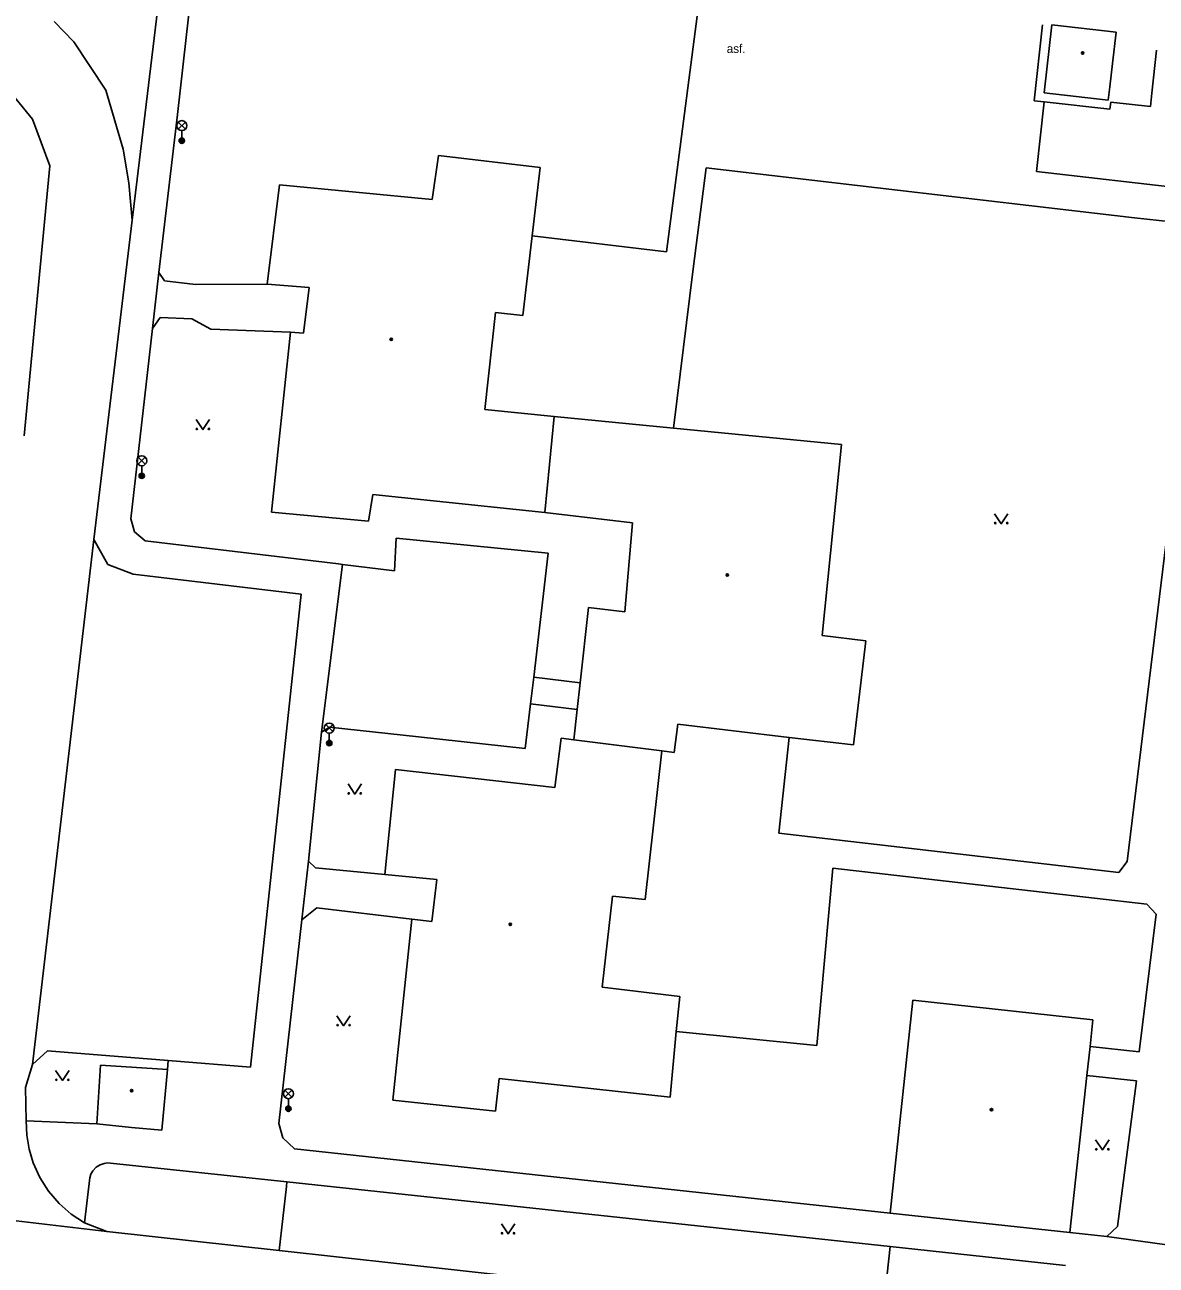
# Model space of a CAD drawing. Extents: x -595546 to -593986, y -1160845 to -1159202.
# Drawn here: x -594564.3 to -594479.9, y -1160102 to -1160009.5 of the extents above; entities that cross this region are included whole.
import ezdxf

# ---------------------------------------------------------------- set-up
doc = ezdxf.new("R2010")
doc.units = 0
for name, color, linetype in [('Level 33', 7, 'Continuous'), ('Level 36', 7, 'Continuous'), ('Level 39', 7, 'Continuous'), ('Specificka linie pasportu komunikaci', 7, 'Continuous'), ('TM - budovy zdene_ betonove - VP', 7, 'Continuous'), ('TM - chodniky - VP', 7, 'Continuous'), ('TM - komunikace - VP', 7, 'Continuous'), ('TM - popis povrchu', 7, 'Continuous'), ('TM - rozhrani ploch obecne - VP', 7, 'Continuous')]:
    doc.layers.add(name, color=color, linetype=linetype)

msp = doc.modelspace()

# ---------------------------------------------------------------- linework, layer by layer
at = {"layer": 'Level 33'}
for p, q in [((-594552.895, -1160017.25), (-594552.365, -1160016.72)), ((-594552.895, -1160016.72), (-594552.365, -1160017.25)), ((-594552.63, -1160017.36), (-594552.63, -1160018.11)), ((-594555.885, -1160042.26), (-594555.355, -1160041.73)), ((-594555.885, -1160041.73), (-594555.355, -1160042.26)), ((-594555.62, -1160042.37), (-594555.62, -1160043.12)), ((-594541.895, -1160062.21), (-594541.365, -1160061.68)), ((-594541.895, -1160061.68), (-594541.365, -1160062.21)), ((-594541.63, -1160062.32), (-594541.63, -1160063.07)), ((-594544.945, -1160089.5), (-594544.415, -1160088.97)), ((-594544.945, -1160088.97), (-594544.415, -1160089.5)), ((-594544.68, -1160089.61), (-594544.68, -1160090.36))]:
    msp.add_line(p, q, dxfattribs=at)
for centre, radius in [((-594552.63, -1160016.985), 0.375), ((-594552.63, -1160018.11), 0.2), ((-594552.63, -1160018.11), 0.145), ((-594552.63, -1160018.11), 0.0876), ((-594555.62, -1160041.995), 0.375), ((-594555.62, -1160043.12), 0.2), ((-594555.62, -1160043.12), 0.145), ((-594555.62, -1160043.12), 0.0876), ((-594541.63, -1160061.945), 0.375), ((-594541.63, -1160063.07), 0.2), ((-594541.63, -1160063.07), 0.145), ((-594541.63, -1160063.07), 0.0876), ((-594544.68, -1160089.235), 0.375), ((-594544.68, -1160090.36), 0.2), ((-594544.68, -1160090.36), 0.145), ((-594544.68, -1160090.36), 0.0876)]:
    msp.add_circle(centre, radius, dxfattribs=at)
at = {"layer": 'Level 36'}
for points in [[(-594551.56, -1160038.92), (-594551.06, -1160039.67), (-594550.56, -1160038.92)], [(-594492, -1160045.95), (-594491.5, -1160046.7), (-594491, -1160045.95)], [(-594540.23, -1160066.12), (-594539.73, -1160066.87), (-594539.23, -1160066.12)], [(-594541.06, -1160083.42), (-594540.56, -1160084.17), (-594540.06, -1160083.42)], [(-594562.04, -1160087.5), (-594561.54, -1160088.25), (-594561.04, -1160087.5)], [(-594484.46, -1160092.68), (-594483.96, -1160093.43), (-594483.46, -1160092.68)], [(-594528.79, -1160098.95), (-594528.29, -1160099.7), (-594527.79, -1160098.95)]]:
    msp.add_lwpolyline(points, dxfattribs=at)
for centre in [(-594551.51, -1160039.62), (-594550.611, -1160039.62), (-594491.95, -1160046.65), (-594491.051, -1160046.65), (-594540.18, -1160066.82), (-594539.281, -1160066.82), (-594541.01, -1160084.12), (-594540.111, -1160084.12), (-594561.99, -1160088.2), (-594561.091, -1160088.2), (-594484.41, -1160093.38), (-594483.511, -1160093.38), (-594528.74, -1160099.65), (-594527.841, -1160099.65)]:
    msp.add_circle(centre, 0.05, dxfattribs=at)
at = {"layer": 'Level 39'}
for centre, radius in [((-594485.43, -1160011.57), 0.09), ((-594485.43, -1160011.57), 0.0398), ((-594537.01, -1160032.93), 0.09), ((-594537.01, -1160032.93), 0.0398), ((-594511.94, -1160050.52), 0.09), ((-594511.94, -1160050.52), 0.0398), ((-594528.13, -1160076.6), 0.09), ((-594528.13, -1160076.6), 0.0398), ((-594556.37, -1160089), 0.09), ((-594556.37, -1160089), 0.0398), ((-594492.23, -1160090.43), 0.09), ((-594492.23, -1160090.43), 0.0398)]:
    msp.add_circle(centre, radius, dxfattribs=at)
at = {"layer": 'Specificka linie pasportu komunikaci'}
for points in [[(-594559.19, -1160047.87), (-594563.76, -1160087.06)], [(-594542.21, -1160062.26), (-594540.64, -1160049.74)], [(-594543.67, -1160076.25), (-594543.18, -1160071.88)], [(-594544.79, -1160095.82), (-594544.83, -1160096.17), (-594545.36, -1160100.94)], [(-594577.27, -1160097.28), (-594558.22, -1160099.52)], [(-594478.42, -1160100.61), (-594483.62, -1160099.9)], [(-594486.7, -1160102.07), (-594499.79, -1160100.64)]]:
    msp.add_lwpolyline(points, dxfattribs=at)
at = {"layer": 'TM - budovy zdene_ betonove - VP'}
for points in [[(-594488.31, -1160014.54), (-594487.72, -1160009.47)], [(-594487.72, -1160009.47), (-594482.93, -1160010.02)], [(-594482.93, -1160010.02), (-594483.2, -1160012.35)], [(-594483.2, -1160012.35), (-594483.4, -1160014.1)], [(-594483.4, -1160014.1), (-594483.52, -1160015.09)], [(-594483.52, -1160015.09), (-594488.31, -1160014.54)], [(-594533.95, -1160022.5), (-594533.49, -1160019.22)], [(-594533.49, -1160019.22), (-594525.9, -1160020.11)], [(-594525.9, -1160020.11), (-594526.49, -1160025.22)], [(-594546.25, -1160028.82), (-594545.35, -1160021.4)], [(-594545.35, -1160021.4), (-594533.95, -1160022.5)], [(-594526.49, -1160025.22), (-594527.18, -1160031.16)], [(-594543.14, -1160029.06), (-594546.25, -1160028.82)], [(-594543.56, -1160032.48), (-594543.14, -1160029.06)], [(-594529.23, -1160030.93), (-594530.03, -1160038.18)], [(-594527.18, -1160031.16), (-594529.23, -1160030.93)], [(-594545.94, -1160045.84), (-594544.52, -1160032.4)], [(-594544.52, -1160032.4), (-594543.56, -1160032.48)], [(-594530.03, -1160038.18), (-594524.85, -1160038.69)], [(-594524.85, -1160038.69), (-594525.55, -1160045.85)], [(-594524.85, -1160038.69), (-594515.96, -1160039.56)], [(-594515.96, -1160039.56), (-594503.42, -1160040.79)], [(-594503.42, -1160040.79), (-594504.87, -1160055.05)], [(-594538.39, -1160044.51), (-594538.7, -1160046.51)], [(-594525.55, -1160045.85), (-594538.39, -1160044.51)], [(-594538.7, -1160046.51), (-594545.94, -1160045.84)], [(-594519, -1160046.63), (-594525.55, -1160045.85)], [(-594519.59, -1160053.26), (-594519, -1160046.63)], [(-594522.92, -1160058.57), (-594522.3, -1160052.96)], [(-594522.3, -1160052.96), (-594519.59, -1160053.26)], [(-594504.87, -1160055.05), (-594501.6, -1160055.44)], [(-594501.6, -1160055.44), (-594502.53, -1160063.19)], [(-594523.14, -1160060.56), (-594522.92, -1160058.57)], [(-594523.39, -1160062.82), (-594523.14, -1160060.56)], [(-594515.64, -1160061.65), (-594515.89, -1160063.77)], [(-594507.33, -1160062.64), (-594515.64, -1160061.65)], [(-594524.81, -1160066.39), (-594524.34, -1160062.7)], [(-594524.34, -1160062.7), (-594523.39, -1160062.82)], [(-594523.39, -1160062.82), (-594516.83, -1160063.65)], [(-594502.53, -1160063.19), (-594507.33, -1160062.64)], [(-594516.83, -1160063.65), (-594518.06, -1160074.73)], [(-594515.89, -1160063.77), (-594516.83, -1160063.65)], [(-594537.48, -1160072.88), (-594536.68, -1160065.04)], [(-594536.68, -1160065.04), (-594524.81, -1160066.39)], [(-594533.6, -1160073.25), (-594537.48, -1160072.88)], [(-594533.99, -1160076.38), (-594533.6, -1160073.25)], [(-594520.5, -1160074.5), (-594521.26, -1160081.28)], [(-594518.06, -1160074.73), (-594520.5, -1160074.5)], [(-594536.9, -1160089.71), (-594535.47, -1160076.21)], [(-594535.47, -1160076.21), (-594533.99, -1160076.38)], [(-594521.26, -1160081.28), (-594515.48, -1160081.99)], [(-594515.48, -1160081.99), (-594515.76, -1160084.6)], [(-594499.78, -1160098.15), (-594498.09, -1160082.26)], [(-594498.09, -1160082.26), (-594484.67, -1160083.73)], [(-594484.67, -1160083.73), (-594484.88, -1160085.72)], [(-594515.76, -1160084.6), (-594516.19, -1160089.5)], [(-594484.88, -1160085.72), (-594485.12, -1160087.87)], [(-594558.97, -1160091.49), (-594558.7, -1160087.1)], [(-594558.7, -1160087.1), (-594553.7, -1160087.44)], [(-594553.7, -1160087.44), (-594554.11, -1160091.96)], [(-594528.95, -1160088.1), (-594529.24, -1160090.55)], [(-594516.19, -1160089.5), (-594528.95, -1160088.1)], [(-594485.12, -1160087.87), (-594486.39, -1160099.6)], [(-594529.24, -1160090.55), (-594536.9, -1160089.71)], [(-594556.39, -1160091.75), (-594558.97, -1160091.49)], [(-594554.11, -1160091.96), (-594556.39, -1160091.75)], [(-594486.39, -1160099.6), (-594499.78, -1160098.15)]]:
    msp.add_lwpolyline(points, dxfattribs=at)
at = {"layer": 'TM - chodniky - VP'}
for points in [[(-594553.26, -1159998.47), (-594555.97, -1160020.99)], [(-594551.31, -1160001.55), (-594552.95, -1160016.15)], [(-594513.86, -1160006.29), (-594516.47, -1160026.41)], [(-594479.91, -1160011.35), (-594480.26, -1160014.55)], [(-594480.26, -1160014.55), (-594480.37, -1160015.55)], [(-594488.31, -1160015.22), (-594488.88, -1160020.4)], [(-594483.4, -1160015.76), (-594488.31, -1160015.22)], [(-594483.33, -1160015.23), (-594483.4, -1160015.76)], [(-594480.37, -1160015.55), (-594483.33, -1160015.23)], [(-594552.95, -1160016.15), (-594554.34, -1160027.95)], [(-594513.52, -1160020.13), (-594514.48, -1160027.68)], [(-594481.56, -1160023.86), (-594513.52, -1160020.13)], [(-594488.88, -1160020.4), (-594477.61, -1160021.71)], [(-594555.97, -1160020.99), (-594556.32, -1160024.04)], [(-594476.97, -1160024.37), (-594481.56, -1160023.86)], [(-594516.47, -1160026.41), (-594526.49, -1160025.22)], [(-594553.91, -1160028.58), (-594554.34, -1160027.95)], [(-594514.48, -1160027.68), (-594515.96, -1160039.56)], [(-594551.61, -1160028.85), (-594553.91, -1160028.58)], [(-594546.25, -1160028.82), (-594551.61, -1160028.85)], [(-594554.24, -1160031.31), (-594554.82, -1160032.13)], [(-594551.89, -1160031.41), (-594554.24, -1160031.31)], [(-594550.47, -1160032.17), (-594551.89, -1160031.41)], [(-594554.82, -1160032.13), (-594556.44, -1160046.34)], [(-594544.52, -1160032.4), (-594550.47, -1160032.17)], [(-594482.1, -1160071.9), (-594478.69, -1160043.76)], [(-594556.44, -1160046.34), (-594556.17, -1160047.29)], [(-594556.17, -1160047.29), (-594555.37, -1160047.98)], [(-594555.37, -1160047.98), (-594540.95, -1160049.7)], [(-594536.63, -1160047.78), (-594536.77, -1160050.2)], [(-594525.29, -1160048.89), (-594536.63, -1160047.78)], [(-594526.38, -1160058.16), (-594525.29, -1160048.89)], [(-594540.64, -1160049.74), (-594540.95, -1160049.7)], [(-594536.77, -1160050.2), (-594540.64, -1160049.74)], [(-594522.92, -1160058.57), (-594526.38, -1160058.16)], [(-594526.62, -1160060.15), (-594527.01, -1160063.48)], [(-594523.14, -1160060.56), (-594526.62, -1160060.15)], [(-594542.21, -1160062.26), (-594543.18, -1160071.88)], [(-594541.61, -1160061.87), (-594542.21, -1160062.26)], [(-594534.97, -1160062.6), (-594541.61, -1160061.87)], [(-594527.01, -1160063.48), (-594534.97, -1160062.6)], [(-594507.33, -1160062.64), (-594508.09, -1160069.8)], [(-594508.09, -1160069.8), (-594482.72, -1160072.72)], [(-594542.66, -1160072.39), (-594543.18, -1160071.88)], [(-594537.48, -1160072.88), (-594542.66, -1160072.39)], [(-594505.25, -1160085.63), (-594504.06, -1160072.4)], [(-594504.06, -1160072.4), (-594480.65, -1160075.09)], [(-594482.72, -1160072.72), (-594482.1, -1160071.9)], [(-594480.65, -1160075.09), (-594479.95, -1160075.84)], [(-594542.56, -1160075.37), (-594543.67, -1160076.25)], [(-594535.47, -1160076.21), (-594542.56, -1160075.37)], [(-594479.95, -1160075.84), (-594481.21, -1160086.12)], [(-594543.67, -1160076.25), (-594545.38, -1160091.47)], [(-594515.76, -1160084.6), (-594505.25, -1160085.63)], [(-594481.21, -1160086.12), (-594484.88, -1160085.72)], [(-594553.7, -1160087.44), (-594553.64, -1160086.75)], [(-594481.42, -1160088.27), (-594485.12, -1160087.87)], [(-594481.42, -1160088.27), (-594482.84, -1160099.15)], [(-594564.24, -1160091.27), (-594558.97, -1160091.49)], [(-594545.38, -1160091.47), (-594545.1, -1160092.52)], [(-594545.1, -1160092.52), (-594544.23, -1160093.34)], [(-594544.23, -1160093.34), (-594499.78, -1160098.15)], [(-594559.48, -1160095.52), (-594559.41, -1160095.25), (-594559.27, -1160094.99), (-594559.03, -1160094.72), (-594558.73, -1160094.54), (-594558.43, -1160094.44), (-594558.16, -1160094.4), (-594557.96, -1160094.42)], [(-594544.79, -1160095.82), (-594557.96, -1160094.42)], [(-594559.48, -1160095.52), (-594559.89, -1160098.88)], [(-594529.23, -1160097.47), (-594544.79, -1160095.82)], [(-594499.79, -1160100.64), (-594529.23, -1160097.47)], [(-594482.84, -1160099.15), (-594483.62, -1160099.9)], [(-594486.39, -1160099.6), (-594483.62, -1160099.9)], [(-594500.35, -1160105.91), (-594499.79, -1160100.64)]]:
    msp.add_lwpolyline(points, dxfattribs=at)
at = {"layer": 'TM - komunikace - VP'}
for points in [[(-594562.16, -1160009.21), (-594560.68, -1160010.73)], [(-594560.68, -1160010.73), (-594558.29, -1160014.34)], [(-594566.23, -1160013.51), (-594563.77, -1160016.5)], [(-594558.29, -1160014.34), (-594557, -1160018.74)], [(-594563.77, -1160016.5), (-594562.48, -1160019.98)], [(-594557, -1160018.74), (-594556.57, -1160021.25)], [(-594562.48, -1160019.98), (-594564.4, -1160040.14)], [(-594556.57, -1160021.25), (-594556.32, -1160024.04)], [(-594556.32, -1160024.04), (-594559.19, -1160047.87)], [(-594559.19, -1160047.87), (-594558.15, -1160049.73)], [(-594558.15, -1160049.73), (-594556.26, -1160050.47)], [(-594556.26, -1160050.47), (-594543.72, -1160051.95)], [(-594543.72, -1160051.95), (-594547.5, -1160087.25)], [(-594562.64, -1160086.03), (-594563.76, -1160087.06)], [(-594553.64, -1160086.75), (-594562.64, -1160086.03)], [(-594563.76, -1160087.06), (-594564.28, -1160088.77)], [(-594547.5, -1160087.25), (-594553.64, -1160086.75)], [(-594564.28, -1160088.77), (-594564.24, -1160091.27)], [(-594559.89, -1160098.88), (-594560.89, -1160098.22), (-594561.79, -1160097.42), (-594562.57, -1160096.51), (-594563.21, -1160095.49), (-594563.71, -1160094.4), (-594564.02, -1160093.38), (-594564.19, -1160092.33), (-594564.24, -1160091.27)], [(-594559.89, -1160098.88), (-594558.22, -1160099.52)], [(-594558.22, -1160099.52), (-594545.36, -1160100.94)], [(-594545.36, -1160100.94), (-594500.35, -1160105.91)]]:
    msp.add_lwpolyline(points, dxfattribs=at)
at = {"layer": 'TM - rozhrani ploch obecne - VP'}
for points in [[(-594489.05, -1160015.14), (-594488.43, -1160009.45)], [(-594488.31, -1160015.22), (-594489.05, -1160015.14)], [(-594554.34, -1160027.95), (-594554.82, -1160032.13)], [(-594526.62, -1160060.15), (-594526.38, -1160058.16)]]:
    msp.add_lwpolyline(points, dxfattribs=at)

# ---------------------------------------------------------------- texts
at = {"layer": 'TM - popis povrchu'}
msp.add_text('asf.', height=0.65, dxfattribs=at).set_placement((-594511.98, -1160011.56))

doc.saveas('drawing.dxf')
